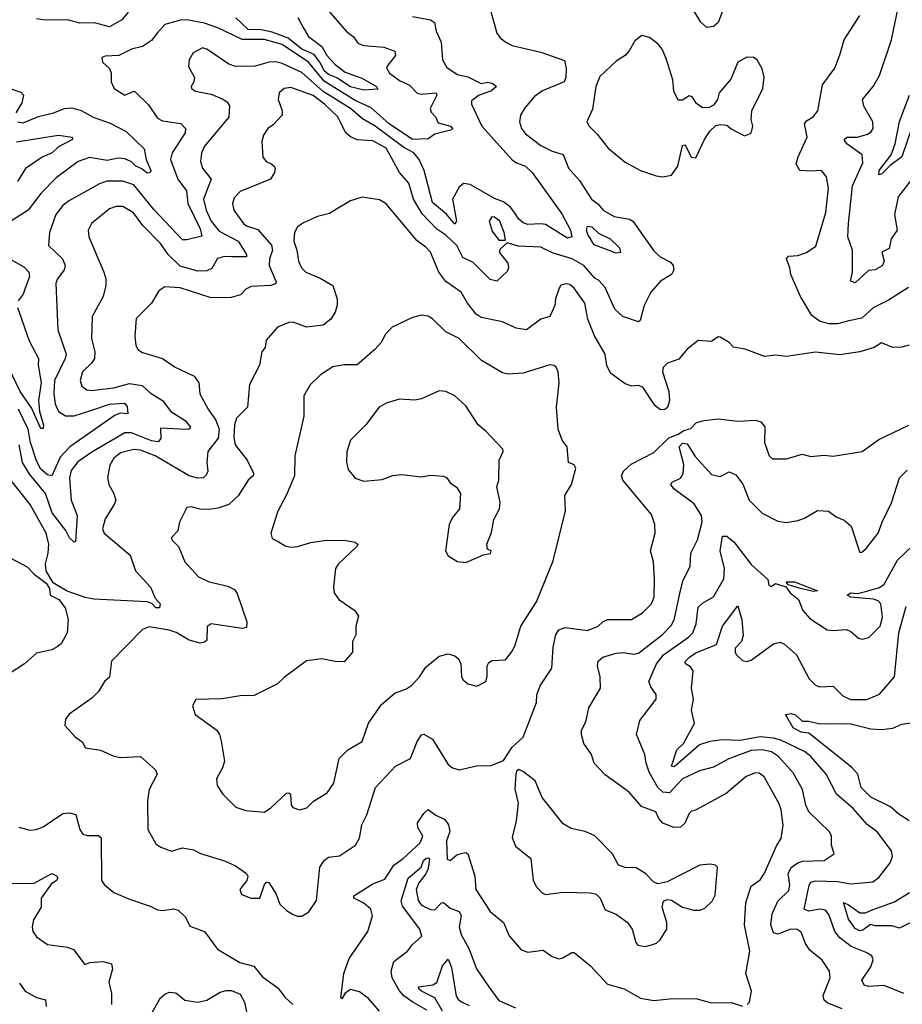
# Model space of a CAD drawing. Extents: x 1552294 to 1694791, y 811929 to 917222.
# Tile 625 of 643: x 1679700 to 1683688, y 906235 to 910686. Entities that reach past the tile are written whole.
import ezdxf

# ---------------------------------------------------------------- set-up
doc = ezdxf.new("R2010")
doc.units = 0

msp = doc.modelspace()

# ---------------------------------------------------------------- linework, layer by layer
at = {"layer": '0CON10XD'}
for points in [[(1681808.6, 910795), (1681855.6, 910625.6), (1681870, 910605), (1681896, 910585), (1681925, 910569.5), (1682055, 910538.9), (1682161.3, 910501.3), (1682169.5, 910465), (1682167.1, 910425), (1682159.4, 910405), (1682061.8, 910365), (1682025, 910338.8), (1681982.1, 910287.9)], [(1683730.3, 909965), (1683669.2, 909885), (1683652, 909805), (1683664.4, 909735), (1683637.8, 909695), (1683628.7, 909651.3), (1683594.4, 909635.6), (1683605.5, 909595), (1683596.4, 909573.6), (1683565, 909555.6), (1683535, 909551.9), (1683475, 909496.2), (1683453.3, 909505), (1683462.2, 909545), (1683462.7, 909645), (1683441.1, 909705), (1683444.6, 909765), (1683463, 909935), (1683509.8, 910039.8), (1683506.1, 910075), (1683436.8, 910125), (1683424.4, 910145), (1683436.7, 910155), (1683485, 910155.8), (1683530.8, 910169.2), (1683545, 910177.5), (1683555.4, 910195), (1683554.6, 910225), (1683513.8, 910295), (1683508.5, 910325), (1683556.2, 910383.8), (1683585.3, 910434.7), (1683638.8, 910595), (1683677.3, 910785)], [(1681077.3, 910747.3), (1681174.4, 910635), (1681208.2, 910608.2), (1681229.1, 910579.1), (1681255, 910570.4), (1681345, 910561.5), (1681395, 910543.8), (1681398.2, 910525), (1681357.9, 910475), (1681357.7, 910465), (1681370.7, 910445), (1681415, 910410.8), (1681460.3, 910390.3), (1681495, 910354.7), (1681515, 910350.3), (1681581.2, 910355), (1681584.4, 910345), (1681553.5, 910285), (1681558.1, 910268.1), (1681577.6, 910247.6), (1681590, 910220), (1681645.7, 910205.7), (1681655.4, 910195), (1681651.9, 910188.1), (1681575, 910169.3), (1681545, 910147.4), (1681475, 910145.4), (1681369.7, 910215), (1681288.3, 910288.3), (1681215, 910321.6), (1681075, 910408.4), (1681005, 910494.1), (1680885, 910574.9), (1680803.7, 910596.3), (1680705, 910596.2), (1680595, 910649.2), (1680535, 910671.4), (1680455, 910685.3), (1680426.4, 910683.6), (1680355.8, 910665), (1680320.9, 910625), (1680295, 910592.5), (1680253.8, 910565), (1680205, 910553.6), (1680148, 910525), (1680085, 910521.9), (1680070, 910515), (1680074.2, 910494.2), (1680106, 910465), (1680112.5, 910445), (1680112.9, 910405), (1680126.9, 910375), (1680175, 910345.4), (1680215, 910363.3), (1680220.9, 910360.9), (1680280.8, 910300.8), (1680321.5, 910241.5), (1680345, 910228.5), (1680427, 910217), (1680449.1, 910195), (1680447.7, 910175), (1680388.2, 910085), (1680381.2, 910055), (1680414, 909965), (1680452.7, 909912.7), (1680458.9, 909855), (1680515, 909741.1), (1680522.4, 909707.6), (1680455, 909690.7), (1680435, 909691.8), (1680305, 909828.4), (1680215, 909939.4), (1680165, 909955.8), (1680093.8, 909956.2), (1680059.4, 909945), (1679925, 909869.3), (1679895, 909846.2), (1679863.2, 909805), (1679833.6, 909725), (1679830, 909665), (1679892.7, 909605), (1679905.5, 909575), (1679900, 909555), (1679870.8, 909515), (1679863.2, 909495), (1679872.2, 909285), (1679908.8, 909175), (1679905.4, 909155), (1679856.6, 909055), (1679853.1, 908995), (1679859.2, 908949.2), (1679875, 908914.6), (1679906.3, 908896.3), (1679945, 908895.8), (1680021, 908919), (1680105, 908948.4), (1680173.2, 908953.2), (1680185, 908935.8), (1680188, 908905), (1680155, 908907), (1680130.9, 908899.1), (1679925.3, 908755), (1679882, 908708), (1679845.2, 908624.8), (1679825, 908628.3), (1679795, 908654.8), (1679775, 908692), (1679748, 908775), (1679738.3, 908835), (1679694.4, 908925)], [(1682883.4, 910745), (1682855, 910674.2), (1682834.5, 910655.5), (1682805, 910650.6), (1682776.9, 910675), (1682747.3, 910725)], [(1681475, 910700.5), (1681555, 910685.4), (1681573.8, 910673.8), (1681581.5, 910635), (1681603.5, 910585), (1681610, 910505), (1681629.6, 910469.6), (1681678.3, 910438.3), (1681725, 910428.1), (1681785, 910397.5), (1681815, 910403.3), (1681837.7, 910397.7), (1681853.3, 910385), (1681831.2, 910365), (1681775, 910345.8), (1681740.3, 910319.7), (1681741.1, 910305), (1681787.3, 910205), (1681925, 910052.9), (1681945, 910038.6), (1681985, 910024), (1682015.2, 909995), (1682148.6, 909808.6), (1682188.4, 909735), (1682194.5, 909705.5), (1682175, 909699.3), (1682075, 909760), (1682055, 909764.2), (1681995, 909760.3), (1681975, 909767.4), (1681954.6, 909784.6), (1681935.3, 909815.3), (1681915, 909841.1), (1681885, 909862.9), (1681845, 909877.4), (1681735, 909941.3), (1681705, 909946.4), (1681685, 909928.9), (1681655.9, 909875), (1681673.3, 909775), (1681665, 909762.7), (1681627.8, 909807.8), (1681565, 909859.3), (1681526.9, 910005), (1681505, 910054), (1681480.9, 910085), (1681435, 910109.1), (1681305.6, 910205), (1681248.3, 910238.3), (1681194, 910285), (1681071.1, 910361.1), (1680975, 910447.3), (1680885, 910488.4), (1680855, 910495.5), (1680826.2, 910493.8), (1680764.1, 910475.9), (1680675, 910474.1), (1680645, 910484.7), (1680545, 910553.8), (1680525, 910558.8), (1680483.4, 910536.6), (1680465.8, 910505), (1680462.5, 910475), (1680488.8, 910425), (1680486.2, 910405), (1680473.8, 910385), (1680476.2, 910375), (1680493.7, 910363.7), (1680565, 910350.4), (1680615, 910328.5), (1680637.1, 910315), (1680647.4, 910297.4), (1680644.7, 910245), (1680534.6, 910115), (1680520.8, 910085), (1680516.2, 910045), (1680525.4, 910015), (1680564.7, 909965), (1680530.2, 909875), (1680541.9, 909825), (1680564, 909775), (1680600.1, 909730.1), (1680686.7, 909685), (1680724.4, 909625), (1680725, 909614.2), (1680655.8, 909614.2), (1680624.5, 909615.5), (1680593.5, 909606.5), (1680568.2, 909561.8), (1680545, 909551.4), (1680505, 909550), (1680425, 909572.6), (1680370.8, 909625), (1680335.2, 909675.2), (1680256, 909756), (1680213.2, 909813.2), (1680165, 909841.3), (1680135, 909842.5), (1680105, 909830.8), (1680024.3, 909765), (1680008.9, 909735), (1680011.5, 909705), (1680079.4, 909545), (1680088.6, 909515), (1680088.9, 909485), (1680077.3, 909435), (1680027.7, 909345), (1680023.3, 909245), (1680038.5, 909185), (1680037.1, 909155), (1680025.2, 909134.8), (1679983.4, 909095), (1679972.2, 909055), (1679979.7, 909029.7), (1680003.4, 909013.4), (1680025, 909010), (1680073.7, 909016.3), (1680125, 909022.6), (1680195, 909041.4), (1680252.7, 909032.7), (1680289.7, 908999.7), (1680344.4, 908965), (1680382.2, 908915), (1680447.6, 908875), (1680470.7, 908845), (1680464.7, 908835.3), (1680455, 908833.2), (1680335, 908840), (1680337.1, 908792.9), (1680325, 908777.3), (1680295, 908783.2), (1680205, 908818.3), (1680175, 908819.3), (1680025, 908731.5), (1679962.8, 908687.2), (1679932.3, 908647.7), (1679924.8, 908615), (1679932.1, 908515), (1679959.4, 908445), (1679952.3, 908327.7), (1679945, 908324.3), (1679925, 908344.5), (1679907.6, 908377.6), (1679846.6, 908456.6), (1679816.4, 908545), (1679745, 908629.7), (1679711.7, 908685), (1679697.2, 908765)], [(1680189.9, 910720.1), (1680160.9, 910685), (1680105, 910654.8), (1680037.2, 910672.8), (1679970.8, 910670.8), (1679915, 910686.4), (1679815.3, 910684.7), (1679775, 910690)], [(1680956.1, 910696.1), (1680980.5, 910650.5), (1681005, 910610.4), (1681065.2, 910565.2), (1681087.1, 910525), (1681124.3, 910484.3), (1681169.5, 910449.5), (1681245, 910422), (1681311.9, 910385), (1681317.5, 910372.5), (1681255, 910367.3), (1681195, 910383.3), (1681132.9, 910422.9), (1681095, 910438.2), (1681075, 910455.9), (1681059.1, 910489.1), (1681029.4, 910529.4), (1680975, 910553.6), (1680912.5, 910602.5), (1680840.7, 910630.7), (1680791.1, 910641.1), (1680732.1, 910642.1), (1680675.4, 910695.4)], [(1683715, 909475.6), (1683625, 909418.8), (1683556, 909384), (1683505, 909336.8), (1683445.4, 909325.4), (1683395, 909311.9), (1683355, 909311.2), (1683313.9, 909323.9), (1683279.5, 909349.5), (1683227.3, 909435), (1683184.5, 909534.5), (1683180, 909565), (1683164.2, 909605), (1683172.7, 909617.3), (1683215, 909620), (1683255, 909633.5), (1683297.3, 909662.7), (1683341.4, 909815), (1683354.5, 909925), (1683345.5, 909975.5), (1683322.5, 910005), (1683275, 910001.1), (1683225.3, 910005.3), (1683208.2, 910035), (1683217.1, 910067.1), (1683258.2, 910155), (1683245.5, 910215), (1683255, 910228.5), (1683285, 910246.7), (1683305.6, 910275), (1683327.5, 910392.5), (1683383.4, 910466.6), (1683407.3, 910532.7), (1683425.3, 910594.7), (1683495.5, 910705)], [(1682605, 909976), (1682645, 909984), (1682674, 910024), (1682695, 910117.5), (1682705, 910120), (1682708.8, 910115), (1682734.3, 910064.3), (1682755, 910061.2), (1682793.8, 910145), (1682818.3, 910181.7), (1682845, 910207.5), (1682865, 910213.3), (1682895, 910210), (1682915, 910192.5), (1682975, 910161.2), (1683005, 910173.3), (1683012.5, 910205), (1683004.2, 910235), (1683008, 910275), (1683058, 910375), (1683063, 910427), (1683053.9, 910463.9), (1683031.2, 910505), (1683015, 910516), (1682985, 910517.1), (1682944.2, 910495), (1682912.1, 910417.9), (1682860, 910355), (1682853.3, 910325), (1682835, 910300), (1682815, 910290), (1682785, 910287.5), (1682757, 910307), (1682738, 910338), (1682725, 910342.5), (1682695, 910322.5), (1682675, 910323.3), (1682655, 910363.3), (1682650.5, 910415), (1682621.3, 910511.3), (1682602.6, 910552.6), (1682585, 910575.8), (1682545, 910606.2), (1682510, 910615), (1682478.8, 910591.2), (1682454, 910545), (1682435, 910524), (1682395, 910499.2), (1682321.2, 910428.8), (1682303.1, 910385), (1682287.9, 910282.1), (1682262.5, 910225), (1682272.5, 910205), (1682309.3, 910169.3), (1682359.2, 910105), (1682435, 910042.9), (1682505, 910004), (1682575, 909980), (1682605, 909976)], [(1681982.1, 910287.9), (1681962.9, 910255), (1681957.7, 910225), (1681966.8, 910195), (1681985, 910170), (1682055, 910117.2), (1682105, 910091.8), (1682155, 910076.7), (1682179.6, 910015), (1682229, 909959), (1682282.9, 909875), (1682312.9, 909852.9), (1682335.8, 909825.8), (1682385, 909796.2), (1682454.7, 909784.7), (1682470.5, 909775), (1682565, 909641.8), (1682593.6, 909613.6), (1682639.7, 909589.7), (1682651.8, 909575), (1682654.6, 909555), (1682645.3, 909534.7), (1682595, 909504.2), (1682550.6, 909455), (1682521.2, 909395), (1682503.6, 909326.4), (1682495, 909320), (1682425, 909344.3), (1682388, 909378), (1682344.4, 909475), (1682315, 909508.6), (1682297.9, 909517.9), (1682248.2, 909575), (1682195.2, 909605.2), (1682110.3, 909630.3), (1682055, 909658.4), (1681953.1, 909663.1), (1681902.5, 909677.5), (1681870.5, 909649.5), (1681866.2, 909635), (1681904.6, 909585), (1681908.2, 909565), (1681902.5, 909547.5), (1681855.4, 909504.6), (1681825, 909511.9), (1681749, 909589), (1681701.7, 909611.7), (1681675.1, 909665.1), (1681625, 909712.4), (1681585, 909739.5), (1681518.7, 909808.7), (1681478.8, 909875), (1681458.1, 909948.1), (1681415.3, 909995.3), (1681355.3, 910105), (1681295, 910138), (1681225, 910143.6), (1681195, 910156.5), (1681172.7, 910175), (1681135, 910249.1), (1681077.3, 910305), (1681025, 910343.8), (1680925, 910379.7), (1680894.7, 910375.3), (1680871.9, 910355), (1680867.5, 910325), (1680885.7, 910275), (1680886, 910255), (1680845, 910211.2), (1680821.2, 910195), (1680800.5, 910165), (1680794.1, 910135.9), (1680798, 910065), (1680815, 910043.3), (1680835, 910036.7), (1680847.5, 910025), (1680853.3, 910015), (1680851.2, 909995), (1680832.5, 909965), (1680695, 909909.5), (1680668.9, 909881.1), (1680661.1, 909855), (1680666.9, 909825), (1680710.4, 909765), (1680725, 909753.9), (1680775, 909738.2), (1680837.6, 909667.6), (1680842.4, 909645), (1680828.4, 909605), (1680826.8, 909575), (1680858.5, 909501.5), (1680855, 909492.9), (1680834.6, 909485.4), (1680745, 909480.9), (1680721.5, 909468.5), (1680696.9, 909443.1), (1680655, 909430), (1680565, 909429.5), (1680425, 909474.5), (1680355, 909479.2), (1680328.7, 909461.3), (1680295.3, 909404.7), (1680225.6, 909335), (1680220, 909255), (1680224.4, 909214.4), (1680233.8, 909195), (1680255, 909181.9), (1680345, 909154.5), (1680402.5, 909115), (1680487.1, 909075), (1680508.6, 909045), (1680514.2, 908995), (1680551.2, 908925), (1680586.4, 908876.4), (1680601.1, 908835), (1680595.8, 908795), (1680550, 908735), (1680545.6, 908685), (1680550, 908645), (1680542.6, 908627.4), (1680528.8, 908615), (1680505, 908613.4), (1680465, 908624.8), (1680310.9, 908715), (1680245, 908740), (1680215, 908743.7), (1680155, 908728.4), (1680125, 908704.3), (1680107.4, 908672.6), (1680096.7, 908615), (1680101.9, 908585), (1680125.6, 908545), (1680133.3, 908515), (1680126.9, 908495), (1680085, 908430), (1680073.9, 908385), (1680080.6, 908365), (1680198.5, 908265), (1680223.1, 908195), (1680290.7, 908120.7), (1680311.2, 908071.2), (1680334.5, 908045), (1680331.7, 908028.3), (1680315, 908028), (1680297.1, 908047.1), (1680275, 908055.3), (1680035, 908067.5), (1679995, 908074.5), (1679913.7, 908103.7), (1679850.3, 908140.3), (1679818.6, 908195), (1679816.5, 908226.5), (1679828.5, 908275), (1679830.4, 908315), (1679818.8, 908365), (1679747.2, 908495), (1679619.7, 908655)], [(1679630, 910385), (1679705, 910358.2), (1679716.9, 910345), (1679709.6, 910310.4), (1679682.3, 910265)], [(1683729.6, 910195), (1683685, 910066.6), (1683632.5, 910027.5), (1683595, 909990), (1683582, 909985), (1683583.3, 910005), (1683636.8, 910075), (1683655, 910124.5), (1683674.6, 910225.4), (1683719.6, 910345)], [(1679689.4, 910225), (1679715, 910220), (1679785, 910249.3), (1679852, 910265), (1679901.2, 910285), (1679935, 910287.5), (1679976.6, 910276.6), (1680032, 910245), (1680108.7, 910218.7), (1680180.7, 910180.7), (1680261.9, 910101.9), (1680271.2, 910055), (1680291.8, 910005), (1680288.4, 909995), (1680275, 909992.8), (1680251.6, 910011.6), (1680223.7, 910023.6), (1680205, 910043.4), (1680175, 910057.2), (1680145, 910059.7), (1680095, 910050.5), (1680015, 910063.2), (1679963.3, 910045), (1679865, 909971.2), (1679795, 909900.9), (1679737.5, 909825), (1679662.6, 909777.4)], [(1679685, 910133.8), (1679875, 910164), (1679936.7, 910155), (1679938.8, 910145), (1679875, 910111.6), (1679845.8, 910084.2), (1679801.5, 910065), (1679725, 910013.1), (1679689.1, 909955)], [(1683718.8, 909215), (1683685, 909205.6), (1683644.3, 909204.3), (1683593.8, 909226.2), (1683561.2, 909205), (1683495, 909185.3), (1683405, 909171.3), (1683295, 909183.8), (1683165, 909164.4), (1683115, 909169.2), (1683065, 909164.2), (1682977.3, 909197.3), (1682925, 909206.7), (1682905, 909226.7), (1682865, 909251.2), (1682855, 909253.3), (1682825, 909232), (1682765, 909236.7), (1682715, 909196.2), (1682678.4, 909151.6), (1682626.3, 909133.7), (1682606.5, 909113.5), (1682604.3, 909095), (1682632.1, 909005), (1682635.4, 908965), (1682626.7, 908933.3), (1682615, 908924.9), (1682595, 908922.5), (1682570.7, 908940.7), (1682515, 909024.5), (1682495, 909032), (1682465, 909030), (1682435, 909040), (1682368.5, 909088.5), (1682352.4, 909122.4), (1682345.4, 909175), (1682296.6, 909256.6), (1682267.3, 909332.7), (1682252.7, 909405), (1682205, 909472.9), (1682185, 909489.1), (1682167.1, 909492.9), (1682145, 909486.2), (1682137.4, 909472.6), (1682120.5, 909425), (1682117.1, 909395), (1682095.3, 909344.7), (1682055, 909332.2), (1681988.8, 909285), (1681942.6, 909292.6), (1681880.7, 909320.7), (1681785, 909340), (1681762.3, 909355), (1681722.5, 909405), (1681694.7, 909454.7), (1681625, 909502.5), (1681593.3, 909545), (1681555, 909635.6), (1681535, 909657.9), (1681495, 909686.2), (1681355, 909853.3), (1681325, 909872.5), (1681246.4, 909883.6), (1681195, 909867.5), (1681130.9, 909829.1), (1681099.6, 909810.4), (1681045, 909796.4), (1680981.7, 909768.3), (1680955, 909750), (1680941.1, 909725), (1680937.9, 909685), (1680951.3, 909645), (1680958.7, 909595), (1680972.2, 909565), (1680993.1, 909545), (1681057.7, 909517.7), (1681114.2, 909485), (1681134.4, 909425), (1681134.5, 909395.5), (1681125.6, 909364.4), (1681105, 909332.5), (1681070, 909305), (1680995, 909296.7), (1680935, 909318.5), (1680915, 909317.5), (1680865, 909296), (1680813, 909237), (1680808.8, 909205), (1680794.2, 909185), (1680782.5, 909125), (1680737.3, 909037.3), (1680729.4, 908935), (1680679.6, 908885), (1680670.6, 908855), (1680667.2, 908797.2), (1680672.5, 908765), (1680727.8, 908695), (1680756.4, 908636.4), (1680754.2, 908625), (1680731.4, 908605), (1680686, 908534), (1680644.7, 908495.3), (1680595, 908477.9), (1680555, 908471.5), (1680515, 908473.9), (1680475, 908484.6), (1680455, 908481.9), (1680422.2, 908415), (1680413.5, 908375), (1680385.7, 908345), (1680387.5, 908335), (1680416.7, 908305), (1680445.7, 908235), (1680507.2, 908167.2), (1680556.2, 908145), (1680640, 908125), (1680670, 908110), (1680682.2, 908092.2), (1680726.5, 907965), (1680725, 907938.8), (1680705.4, 907934.6), (1680564.7, 907955.3), (1680546.9, 907943.1), (1680545, 907882), (1680535, 907871.9), (1680515, 907867.3), (1680465, 907880.8), (1680406.8, 907916.8), (1680375, 907927.2), (1680285, 907941.1), (1680255, 907930), (1680115, 907786), (1680105.4, 907714.6), (1680082.9, 907695), (1680055, 907649.2), (1680025, 907620), (1679923.4, 907546.6), (1679906.2, 907525), (1679903.8, 907495), (1679950, 907445), (1679981.2, 907421.2), (1679997.5, 907395), (1680065, 907384.2), (1680125, 907357.1), (1680155, 907351.1), (1680245, 907355.6), (1680313.8, 907295), (1680320.8, 907275), (1680283.9, 907206.1), (1680276.4, 907155), (1680279.2, 907025), (1680315, 906960), (1680336.7, 906945), (1680385, 906927.1), (1680435, 906942.9), (1680485, 906934.3), (1680517.2, 906917.2), (1680624.5, 906884.5), (1680675, 906861.2), (1680725, 906826), (1680730, 906815), (1680725.5, 906795), (1680693.6, 906755), (1680701.7, 906731.7), (1680745, 906714.4), (1680784.5, 906715.5), (1680805, 906776.2), (1680815, 906787.5), (1680825, 906785.6), (1680856.5, 906736.5), (1680875, 906687.8), (1680905, 906659.4), (1680935, 906641.1), (1680955, 906633.5)], [(1681895, 909690), (1681888.8, 909725), (1681868.5, 909775), (1681845, 909794), (1681833.3, 909795), (1681821.2, 909775), (1681835, 909730), (1681865, 909690), (1681895, 909690)], [(1682395, 909630.3), (1682295, 909668.3), (1682266.6, 909715), (1682261, 909735), (1682265, 909752.5), (1682285, 909750), (1682315, 909721.6), (1682367.3, 909695), (1682410, 909655), (1682415, 909634), (1682395, 909630.3)], [(1679648.3, 909608.3), (1679718.5, 909568.5), (1679741.5, 909545), (1679743.8, 909525), (1679722.4, 909467.6), (1679714.6, 909445), (1679692.7, 909415)], [(1679689.3, 909385), (1679742, 909235), (1679785.2, 909155.2), (1679783.7, 909125), (1679796.7, 909045), (1679783.9, 908965), (1679789.6, 908915), (1679807.3, 908852.7), (1679805, 908838.8), (1679795, 908838.6), (1679752.1, 908932.1), (1679701.9, 909005), (1679649.2, 909115)], [(1680805, 907104.3), (1680835, 907122.9), (1680905, 907190), (1680915, 907191.4), (1680922.5, 907185), (1680926.7, 907136.7), (1680934.2, 907125), (1680963.8, 907113.8), (1680997.2, 907122.8), (1681026.7, 907153.3), (1681088.6, 907191.4), (1681118.2, 907235), (1681143.4, 907346.6), (1681182.9, 907385), (1681247.3, 907422.7), (1681275, 907506), (1681335, 907590), (1681396.4, 907643.6), (1681445, 907660.6), (1681471.4, 907678.6), (1681505.5, 907715), (1681535, 907759.4), (1681595, 907809.2), (1681635, 907820), (1681665, 907810.8), (1681684, 907795), (1681692.9, 907775), (1681696.2, 907715), (1681702.7, 907702.7), (1681725, 907683.3), (1681765, 907673.8), (1681806, 907695), (1681812.3, 907717.7), (1681812, 907765), (1681818.8, 907781.2), (1681835, 907788.9), (1681895, 907791.8), (1681922.5, 907827.5), (1681936.7, 907855), (1681964.5, 907945), (1682034.6, 908055.4), (1682110.2, 908239.8), (1682165.5, 908465.5), (1682162.9, 908535), (1682192.5, 908585), (1682211.7, 908658.3), (1682205, 908673.8), (1682180, 908685), (1682173.8, 908755), (1682150, 908785), (1682133.1, 908835), (1682125.6, 908935), (1682137.8, 909045), (1682132, 909095), (1682123.8, 909115), (1682115, 909123.8), (1682095, 909126.2), (1681975, 909087.8), (1681905, 909083.3), (1681880.5, 909090.5), (1681786, 909145), (1681685, 909245.4), (1681624.4, 909275), (1681564.5, 909334.5), (1681545, 909345.6), (1681515, 909350.6), (1681475, 909340), (1681383.1, 909296.9), (1681352.5, 909265), (1681332.3, 909227.7), (1681304, 909195), (1681225, 909125.7), (1681165, 909125.6), (1681115, 909117.8), (1681058.5, 909081.5), (1681012.5, 909035), (1680983.9, 908986.1), (1680984, 908894), (1680942.5, 908715), (1680941.1, 908625), (1680903.6, 908535), (1680865.6, 908465), (1680834, 908365), (1680840.3, 908340.3), (1680867.3, 908327.3), (1680898.3, 908308.3), (1680925, 908302.1), (1680955.3, 908304.7), (1681015, 908323.6), (1681085, 908332.9), (1681175, 908331.4), (1681213.9, 908323.9), (1681226.7, 908315), (1681223.3, 908305), (1681138.8, 908225), (1681126.2, 908205), (1681117.7, 908122.3), (1681120, 908095), (1681142, 908065), (1681213.3, 908015), (1681230.5, 907990.5), (1681218.8, 907945), (1681218, 907905), (1681204, 907875), (1681202.7, 907827.3), (1681165, 907784), (1681124.3, 907784.3), (1681065, 907797.5), (1680995, 907788), (1680895.9, 907714.1), (1680865, 907683.3), (1680758.3, 907631.7), (1680695, 907630), (1680615, 907615.8), (1680495, 907612.5), (1680480, 907585), (1680492.5, 907545), (1680590, 907475), (1680602.5, 907455), (1680610, 907425), (1680624.3, 907335), (1680615.7, 907305), (1680589.5, 907255), (1680591.1, 907225), (1680617.5, 907185), (1680676.6, 907126.6), (1680722, 907112), (1680805, 907104.3)], [(1681715, 908232.5), (1681795, 908267.5), (1681827, 908273), (1681830, 908285), (1681813, 908293), (1681810.8, 908315), (1681831.2, 908368.8), (1681842.5, 908427.5), (1681867.5, 908475), (1681870, 908505), (1681855.8, 908575), (1681864.2, 908605), (1681866.2, 908695), (1681884.2, 908735), (1681882.5, 908745), (1681807.9, 908825), (1681771.5, 908855), (1681715, 908941.4), (1681665, 908985.7), (1681625, 909006.2), (1681595, 909008.8), (1681515, 908972.5), (1681485, 908966), (1681415, 908970.8), (1681355, 908952.5), (1681323.8, 908935), (1681263.8, 908855), (1681194.2, 908785), (1681177, 908733), (1681175.7, 908685.7), (1681183.6, 908653.6), (1681215, 908613.3), (1681255, 908600), (1681338, 908608), (1681385, 908625.6), (1681425, 908630.6), (1681515, 908620), (1681555, 908626.7), (1681615, 908622.5), (1681630, 908615), (1681645, 908592.5), (1681672.7, 908572.7), (1681691.2, 908545), (1681686.7, 908475), (1681655, 908436.7), (1681640, 908405), (1681623.8, 908285), (1681635, 908263.3), (1681677.3, 908237.3), (1681715, 908232.5)], [(1680955, 906633.5), (1680975, 906634.4), (1681006.1, 906653.9), (1681040.6, 906705), (1681055, 906855.7), (1681075, 906885.8), (1681095, 906900.8), (1681145, 906905.8), (1681217.5, 906955), (1681235, 906986.7), (1681245, 907046.7), (1681267.4, 907092.6), (1681307.5, 907215), (1681397.6, 907312.4), (1681465, 907346), (1681495, 907423.3), (1681515, 907453.3), (1681525.9, 907455.9), (1681565, 907433.8), (1681635, 907320), (1681655, 907304.2), (1681685, 907296), (1681763.9, 907313.9), (1681830, 907315), (1681885, 907337.5), (1681925, 907397.5), (1681975, 907442.5), (1682035, 907600), (1682036.7, 907635), (1682051.4, 907675), (1682104.5, 907755), (1682109.6, 907849.6), (1682122.5, 907905), (1682135, 907928.5), (1682165, 907938.9), (1682265, 907925.6), (1682313.8, 907945), (1682333.8, 907965), (1682355, 907974.4), (1682464.5, 907975.5), (1682514, 908005), (1682555, 908045.8), (1682566.3, 908076.3), (1682567.7, 908155), (1682563.5, 908235), (1682550.5, 908285), (1682571.1, 908365), (1682570, 908405), (1682555, 908450), (1682425.5, 908605), (1682418.8, 908625), (1682427.1, 908645), (1682462.3, 908677.7), (1682565, 908730), (1682633.3, 908796.7), (1682675, 908813), (1682701.2, 908828.8), (1682732.4, 908837.6), (1682757.5, 908865), (1682792.5, 908875), (1682855, 908881.9), (1682945, 908872.2), (1683025, 908875.6), (1683048.3, 908868.3), (1683066.3, 908846.3), (1683064.6, 908774.6), (1683086.2, 908715), (1683101.7, 908701.7), (1683165, 908701.1), (1683235, 908722), (1683275, 908712), (1683335, 908717.5), (1683375, 908713.1), (1683505.6, 908734.4), (1683581.7, 908788.3), (1683716.8, 908853.2)], [(1682986.1, 906233.9), (1682996.7, 906245), (1683006.2, 906295), (1682980.8, 906375), (1682998.2, 906475), (1682975.3, 906595.3), (1682980.3, 906695), (1683005, 906770), (1683045, 906798.1), (1683065, 906828.6), (1683120, 906955), (1683140, 906985), (1683149.3, 907045), (1683140.7, 907115), (1683131.7, 907141.7), (1683064.1, 907264.1), (1683040.8, 907280.8), (1683025, 907282), (1682982.2, 907265), (1682891.3, 907188.7), (1682753.6, 907113.6), (1682735, 907108.5), (1682725, 907098.5), (1682705.2, 907054.8), (1682685, 907036.2), (1682655, 907035.3), (1682604.9, 907054.9), (1682587.3, 907075), (1682573.5, 907105), (1682509.8, 907129.8), (1682453.1, 907195), (1682345, 907272), (1682295.9, 907325.9), (1682282.5, 907365), (1682249.2, 907415), (1682237.5, 907455), (1682238, 907475), (1682257, 907513), (1682271.1, 907575), (1682324.3, 907665), (1682322.2, 907715), (1682310, 907765), (1682312.8, 907787.2), (1682334.3, 907805), (1682395, 907823.4), (1682425, 907825.8), (1682475, 907817.8), (1682495, 907822.5), (1682602.9, 907905), (1682642.5, 907947.5), (1682656.3, 907973.7), (1682685, 908106.7), (1682697.2, 908152.8), (1682728.9, 908215), (1682732.5, 908275), (1682761.8, 908335), (1682784, 908416), (1682779.7, 908445), (1682747.6, 908497.6), (1682655.5, 908565), (1682641.9, 908585), (1682647.5, 908595), (1682685.6, 908614.4), (1682697.9, 908635), (1682700.7, 908675), (1682678.7, 908755), (1682695, 908772.2), (1682715, 908769.3), (1682751.4, 908711.4), (1682825, 908630.4), (1682865, 908621.1), (1682905, 908641.8), (1682935, 908629.6), (1682967, 908587), (1682995, 908513.6), (1683054.4, 908455), (1683125, 908419.1), (1683163, 908413), (1683215, 908422.1), (1683245, 908432.7), (1683305, 908468.2), (1683354.5, 908464.5), (1683388.9, 908438.9), (1683425, 908424.2), (1683456.6, 908396.6), (1683495, 908277.5), (1683505, 908278.8), (1683525, 908296.2), (1683578.9, 908365), (1683596.2, 908415), (1683638.4, 908501.6), (1683675.7, 908615), (1683709.8, 908650.2)], [(1683415.7, 906215), (1683350.6, 906240.6), (1683335, 906254.2), (1683330.4, 906275), (1683361.8, 906355), (1683359.1, 906385), (1683325, 906434.4), (1683270.4, 906480.4), (1683250.3, 906510.3), (1683230.7, 906560.7), (1683213.3, 906573.3), (1683184.2, 906575), (1683125, 906551.8), (1683105, 906558.5), (1683093.3, 906595), (1683099.2, 906645), (1683125, 906701.5), (1683175, 906749.2), (1683179.1, 906775), (1683171.6, 906825), (1683186, 906854), (1683215, 906874.7), (1683237.5, 906882.5), (1683333.9, 906886.1), (1683379.2, 906915), (1683367.1, 906955), (1683367.1, 906995), (1683359.4, 907015), (1683265.3, 907105.3), (1683252, 907135), (1683236.7, 907206.7), (1683195, 907281.5), (1683128.6, 907355), (1683096.6, 907376.6), (1683056, 907386), (1683005, 907382.2), (1682904.4, 907345.6), (1682835, 907307.5), (1682771.4, 907291.4), (1682694, 907255), (1682635, 907191.8), (1682605, 907194.1), (1682582.8, 907215), (1682543.8, 907285), (1682529.6, 907325), (1682524.5, 907365), (1682486.4, 907455), (1682501.7, 907518.3), (1682575.6, 907615), (1682575.5, 907635.5), (1682550.6, 907670.6), (1682541.9, 907695), (1682576.5, 907775), (1682609.2, 907815), (1682722.2, 907895), (1682741.6, 907915), (1682756.5, 907955), (1682765, 908030.6), (1682785, 908049.3), (1682835, 908076.9), (1682881, 908159), (1682884.8, 908205), (1682865.2, 908285), (1682875, 908351.4), (1682895, 908351), (1682926.6, 908326.5), (1683005, 908223.3), (1683080, 908155), (1683085, 908130), (1683095, 908123.3), (1683115, 908137.5), (1683162, 908122), (1683181.5, 908095), (1683218.1, 908065), (1683237.8, 908015), (1683269.4, 907979.4), (1683347.9, 907927.9), (1683374.4, 907924.4), (1683435, 907930), (1683455, 907920.8), (1683490.3, 907890.3), (1683505.9, 907885.9), (1683536.4, 907893.6), (1683587.1, 907945), (1683598.2, 907985), (1683590, 908045), (1683578.8, 908058.8), (1683557.4, 908067.4), (1683455, 908075.3), (1683438.8, 908085), (1683455, 908095.1), (1683485, 908092.7), (1683527.5, 908102.5), (1683585, 908119.8), (1683605.8, 908134.2), (1683666.2, 908243.8), (1683804.7, 908375.3)], [(1679628.5, 908268.5), (1679733.6, 908213.6), (1679765, 908180), (1679819.7, 908139.7), (1679833.8, 908115), (1679836.7, 908085), (1679876.7, 908065), (1679905, 908027.5), (1679919.2, 907975), (1679914.3, 907915), (1679886.2, 907865), (1679869.1, 907850.9), (1679845, 907837.5), (1679775, 907822), (1679720.8, 907775), (1679657.1, 907732.9)], [(1683285, 908102), (1683227.5, 908115), (1683171.7, 908131.7), (1683162.5, 908145), (1683200, 908145), (1683305, 908104.4), (1683285, 908102)], [(1683694.1, 906284.1), (1683605, 906319.7), (1683535, 906315.4), (1683515, 906321.1), (1683505.5, 906345), (1683544.7, 906405), (1683556.2, 906436.2), (1683550.6, 906455), (1683525, 906468.8), (1683457.3, 906497.3), (1683405.2, 906535.2), (1683382.5, 906565), (1683355, 906641.9), (1683340.2, 906660.2), (1683315.6, 906665.6), (1683265, 906656.8), (1683244.4, 906665), (1683266.3, 906773.7), (1683275, 906787.2), (1683295, 906793.2), (1683395, 906791.1), (1683455, 906780.6), (1683555, 906789.1), (1683582.1, 906807.9), (1683632.9, 906875), (1683642.9, 906905), (1683638.7, 906928.7), (1683573.5, 907015), (1683528.3, 907048.3), (1683465, 907120.9), (1683389.6, 907185), (1683344.1, 907275), (1683275, 907355.3), (1683245, 907378.1), (1683139.2, 907429.2), (1683105, 907438.9), (1683045, 907444.6), (1682955, 907428.6), (1682875, 907431.3), (1682817.2, 907422.8), (1682771.1, 907408.9), (1682665, 907315.6), (1682655, 907308.9), (1682645, 907312.5), (1682668.5, 907385), (1682698.2, 907415), (1682748.9, 907505), (1682734.5, 907565), (1682743.5, 907615), (1682734.5, 907665), (1682742.5, 907742.5), (1682731.2, 907761.2), (1682708, 907775), (1682707.1, 907785), (1682725.4, 907805), (1682755, 907823.9), (1682848.7, 907861.3), (1682874.6, 907945.4), (1682945, 908036.7), (1682962.9, 907972.9), (1682968.1, 907901.9), (1682961.2, 907875), (1682932.8, 907845), (1682931.9, 907825), (1682938.2, 907815), (1682965, 907790), (1682985, 907784.5), (1683005, 907791.5), (1683105, 907865.5), (1683135, 907873.1), (1683155, 907863.1), (1683210, 907815), (1683267.4, 907707.4), (1683295, 907678.6), (1683315, 907670), (1683375, 907672.9), (1683419.4, 907629.4), (1683453.5, 907613.5), (1683526.7, 907613.3), (1683585, 907637.5), (1683652.5, 907715), (1683671.7, 907915), (1683705, 908034.3)], [(1683719.4, 907065), (1683672.2, 907095), (1683635, 907128.5), (1683545, 907172.1), (1683502.1, 907215), (1683487.1, 907275), (1683457.7, 907307.7), (1683265, 907460.8), (1683230, 907465), (1683194.4, 907485), (1683160, 907545), (1683185, 907549.2), (1683205, 907544.5), (1683235, 907515.6), (1683265, 907516), (1683315, 907503.8), (1683374.6, 907505.4), (1683455, 907502.7), (1683545, 907480.9), (1683593.1, 907476.9), (1683645, 907483.8), (1683685, 907501.5), (1683735, 907509.2)], [(1682525, 906496), (1682555, 906504.2), (1682577.7, 906512.3), (1682593.9, 906526.1), (1682624.3, 906575), (1682624.3, 906605), (1682602.9, 906675), (1682608.3, 906701.7), (1682625, 906708.8), (1682645, 906706), (1682695, 906674.3), (1682745, 906661.5), (1682775, 906661.1), (1682795, 906670.6), (1682827.9, 906702.1), (1682841.9, 906728.1), (1682853.3, 906855), (1682843.9, 906863.9), (1682818.9, 906868.9), (1682773.3, 906865), (1682625, 906788.8), (1682585, 906780), (1682565, 906788), (1682527, 906827), (1682485, 906852.5), (1682435, 906854.2), (1682405, 906864), (1682377.5, 906915), (1682297.6, 906997.6), (1682255, 907016.9), (1682190.7, 907030.7), (1682155, 907050.8), (1682060.2, 907170.2), (1682028, 907245), (1681975.7, 907285.7), (1681955, 907297.5), (1681945, 907290), (1681941.2, 907275), (1681937.3, 907207.3), (1681952, 907145), (1681942.9, 907065), (1681925, 906990), (1681939.7, 906949.7), (1682008.6, 906895), (1682020, 906795), (1682035, 906766.7), (1682059.7, 906739.7), (1682075, 906731.9), (1682155, 906741.8), (1682278.6, 906738.6), (1682305, 906732.9), (1682322.9, 906715), (1682345, 906662.5), (1682395, 906642.9), (1682445, 906606.2), (1682467.1, 906575), (1682484.2, 906515), (1682493, 906503), (1682525, 906496)], [(1679695.6, 907035.6), (1679745, 907022.9), (1679774.2, 907025.8), (1679805, 907037.5), (1679895, 907097.3), (1679925, 907100.5), (1679952.7, 907092.7), (1679971.1, 907025), (1679984.7, 907004.7), (1680005, 906998.2), (1680055, 906998.9), (1680067.6, 906987.6), (1680069.4, 906795), (1680082, 906775), (1680125, 906741.4), (1680195, 906710), (1680289.7, 906679.7), (1680322.2, 906662.2), (1680345, 906659.4), (1680395, 906667.1), (1680415, 906660.8), (1680449.1, 906629.1), (1680468.3, 906588.3), (1680535, 906563.8), (1680594, 906484), (1680694.2, 906425), (1680757, 906407), (1680795, 906360.5), (1680868.1, 906308.1), (1680897.9, 906267.9), (1680934.1, 906234.1)], [(1681324.7, 906204.7), (1681275, 906261.9), (1681235, 906291.2), (1681195, 906302.5), (1681170, 906285), (1681155, 906260), (1681150, 906265), (1681164, 906375), (1681188.3, 906441.7), (1681271.9, 906565), (1681294.3, 906635), (1681286.4, 906665), (1681255, 906691.8), (1681210, 906715), (1681210, 906725), (1681295, 906780), (1681348.8, 906801.2), (1681390.5, 906865), (1681432.5, 906895), (1681509.2, 906965), (1681521.8, 906995), (1681497.9, 907035), (1681496.4, 907055), (1681525, 907097.5), (1681545, 907116.2), (1681580, 907090), (1681620.8, 907070.7), (1681637.1, 907047.1), (1681643.2, 907016.8), (1681628.1, 906975), (1681631.1, 906891.1), (1681645, 906885.7), (1681675, 906910.8), (1681695, 906917.5), (1681715, 906921.2), (1681725, 906916.2), (1681756.2, 906815), (1681761.1, 906755), (1681824.7, 906654.7), (1681885.4, 906605.4), (1681910.8, 906545), (1681965, 906482), (1681995, 906470.8), (1682065, 906480.8), (1682105, 906450.8), (1682135, 906440.8), (1682153.3, 906445), (1682195, 906470), (1682205, 906469.4), (1682279.2, 906409.2), (1682355, 906327.1), (1682431.2, 906305), (1682505, 906263.6), (1682565, 906252.7), (1682635, 906260.5), (1682755, 906261.9), (1682825, 906241.9), (1682915, 906244), (1682965, 906226.2)], [(1681538.7, 906208.7), (1681476.5, 906245), (1681435, 906272.9), (1681415, 906296.7), (1681383.2, 906355), (1681377.3, 906385), (1681390.7, 906429.3), (1681451.2, 906475), (1681475, 906506.2), (1681516.2, 906543.8), (1681506.9, 906575), (1681428.7, 906678.7), (1681422.6, 906702.6), (1681454.5, 906805.5), (1681513.1, 906855), (1681524.1, 906885.9), (1681536.3, 906896.3), (1681547.1, 906897.1), (1681551.2, 906891.2), (1681545, 906849.2), (1681534.4, 906825), (1681502.3, 906785), (1681490.5, 906755), (1681500, 906705), (1681515, 906683.8), (1681555, 906663.4), (1681575, 906662.8), (1681605, 906694.5), (1681615, 906696.2), (1681645, 906670.3), (1681685.3, 906655), (1681693.9, 906635), (1681684.8, 906585), (1681695, 906550.6), (1681731.1, 906485), (1681763.1, 906395), (1681819.6, 906315)], [(1679651.5, 906781.5), (1679765, 906782.7), (1679845, 906826), (1679865.7, 906815.7), (1679872, 906805), (1679866, 906795), (1679842.2, 906777.8), (1679796, 906715), (1679796.5, 906675), (1679762.6, 906617.4), (1679755.3, 906585), (1679758.2, 906565), (1679775, 906540.6), (1679825, 906506.2), (1679915, 906493.2), (1679943.1, 906483.1), (1679993.3, 906415), (1680016.4, 906423.6), (1680075, 906428.2), (1680115, 906418.8), (1680118.5, 906395), (1680102.2, 906335), (1680113.6, 906283.6), (1680114.4, 906234.4)], [(1683735, 906610), (1683675, 906580), (1683640.7, 906590.7), (1683565, 906590), (1683544.1, 906595.9), (1683510, 906570), (1683495, 906567.5), (1683475, 906577.5), (1683445, 906620.6), (1683422.5, 906695), (1683445, 906685.4), (1683495, 906648.2), (1683520.6, 906649.4), (1683551.7, 906661.7), (1683651.7, 906698.3), (1683719.7, 906740.3)], [(1681610, 906205), (1681575.1, 906265.1), (1681515.4, 906295), (1681503.2, 906305), (1681501.5, 906315), (1681566.2, 906323.8), (1681585, 906333.8), (1681610.5, 906409.5), (1681635, 906440), (1681651.3, 906401.3), (1681671.5, 906271.5), (1681681.8, 906255), (1681698.2, 906245), (1681729.9, 906229.9)], [(1679698.8, 906331.2), (1679724, 906295), (1679775, 906265.4), (1679815.8, 906255), (1679819.1, 906225)], [(1680291.7, 906188.3), (1680335.9, 906264.1), (1680355, 906281.5), (1680375, 906289.5), (1680405, 906286.9), (1680445, 906254.4), (1680505, 906245.6), (1680545, 906254.6), (1680605, 906289.6), (1680631.7, 906298.3), (1680657.1, 906297.1), (1680695, 906280.6), (1680715.4, 906245), (1680731.5, 906165)], [(1681819.6, 906315), (1681865, 906252), (1681939.3, 906219.3)]]:
    msp.add_lwpolyline(points, dxfattribs=at)

doc.saveas('drawing.dxf')
